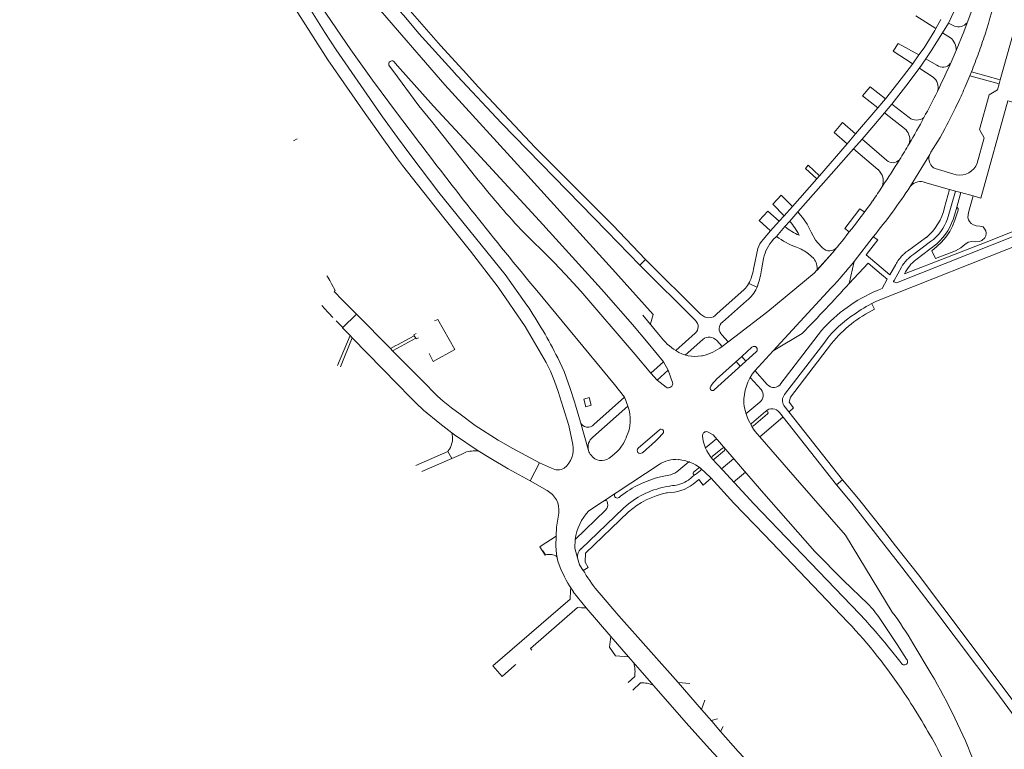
# Model space of a CAD drawing. Extents: x 145000 to 155000, y 457500 to 470000.
# Tile 445 of 548: x 153879 to 154195, y 464513 to 464747. Entities that reach past the tile are written whole.
import ezdxf

# ---------------------------------------------------------------- set-up
doc = ezdxf.new("R2010")
doc.units = 0
doc.header["$LTSCALE"] = 0.2
doc.header["$MEASUREMENT"] = 0
doc.layers.add('kant verharding', color=252, linetype='Continuous', lineweight=0)

msp = doc.modelspace()

# ---------------------------------------------------------------- linework, layer by layer
at = {"layer": 'kant verharding', "lineweight": 0}
for p, q in [((154172.72, 464744.56), (154166.3, 464748.64)), ((154176.73, 464746.36), (154178.5, 464749.91)), ((154174.33, 464747.48), (154172.72, 464744.56)), ((154176.73, 464746.36), (154174.89, 464743.16)), ((154178.66, 464745.35), (154176.73, 464746.36)), ((154177.38, 464741.63), (154174.89, 464743.16)), ((154188.49, 464742.65), (154188.52, 464742.74)), ((154193.39, 464728.12), (154197.6, 464743.31)), ((154160.67, 464739.82), (154159.03, 464737.34)), ((154160.67, 464739.82), (154167.29, 464736.1)), ((154167.29, 464736.1), (154165.17, 464733.11)), ((154000, 464729.06), (153997.2, 464732.88)), ((153998.77, 464734.04), (154000, 464732.65)), ((154169.47, 464734.84), (154167.37, 464731.77)), ((154173.01, 464732.82), (154169.47, 464734.84)), ((154020.9, 464731.3), (154021.1, 464731.08)), ((154184.13, 464730.68), (154183.58, 464729.42)), ((154184.13, 464730.68), (154193.39, 464728.12)), ((154019.02, 464729.54), (154019.21, 464729.34)), ((154183.58, 464729.42), (154182.03, 464725.68)), ((154193.04, 464726.84), (154183.58, 464729.42)), ((154192.49, 464724.86), (154193.04, 464726.84)), ((154193.04, 464726.84), (154193.39, 464728.12)), ((154151.61, 464725.86), (154149.17, 464723)), ((154151.61, 464725.86), (154156.51, 464721.98)), ((154173.21, 464724.41), (154173.26, 464724.53)), ((154154.12, 464719.15), (154149.17, 464723)), ((154154.12, 464719.15), (154156.51, 464721.98)), ((154158.62, 464720.34), (154156.24, 464717.5)), ((154164.16, 464716.02), (154158.62, 464720.34)), ((154000, 464717.2), (154005.46, 464709.99)), ((154146.96, 464710.74), (154154.12, 464719.15)), ((154163.15, 464712.06), (154156.24, 464717.5)), ((154025.01, 464696.97), (154011.3, 464714.31)), ((154140.1, 464711.19), (154142.75, 464714.44)), ((154142.75, 464714.44), (154146.96, 464710.74)), ((154144.27, 464707.6), (154140.1, 464711.19)), ((154144.27, 464707.6), (154146.96, 464710.74)), ((153966.56, 464708.57), (153967.73, 464709.23)), ((154135.41, 464697.35), (154144.27, 464707.6)), ((154146.29, 464705.95), (154149.02, 464709.08)), ((154156.92, 464702.29), (154149.02, 464709.08)), ((154185.99, 464701.41), (154188.21, 464709.46)), ((154146.29, 464705.95), (154154.15, 464699.34)), ((154171.12, 464704.85), (154170.74, 464704.19)), ((154170.74, 464704.19), (154164.49, 464693.9)), ((154130.87, 464699.64), (154131.69, 464700.68)), ((154130.87, 464699.64), (154134.54, 464696.36)), ((154135.41, 464697.35), (154131.69, 464700.68)), ((154171.44, 464700.39), (154171.52, 464700.3)), ((154172.49, 464699.64), (154179.2, 464697.58)), ((154126.76, 464687.47), (154134.54, 464696.36)), ((154134.54, 464696.36), (154135.41, 464697.35)), ((154169.23, 464695.21), (154177.07, 464692.91)), ((154242.5, 464692.25), (154153.66, 464657.07)), ((154164.49, 464693.9), (154164.8, 464694.25)), ((154177.07, 464692.91), (154175.48, 464687.1)), ((154178.98, 464692.39), (154176.46, 464683.46)), ((154177.07, 464692.91), (154178.98, 464692.39)), ((154178.98, 464692.39), (154180.72, 464691.91)), ((154179.41, 464687.26), (154180.72, 464691.91)), ((154180.72, 464691.91), (154184.67, 464690.84)), ((154120.41, 464688.18), (154123.1, 464691.06)), ((154126.76, 464687.47), (154123.1, 464691.06)), ((154120.41, 464688.18), (154124.06, 464684.47)), ((154124.06, 464684.47), (154126.76, 464687.47)), ((154125.81, 464682.74), (154128.45, 464685.72)), ((154178.68, 464684.65), (154179.41, 464687.26)), ((154119.7, 464679.66), (154122.47, 464682.72)), ((154122.47, 464682.72), (154124.06, 464684.47)), ((154124.3, 464681.04), (154125.81, 464682.74)), ((154067.18, 464679.58), (154077.68, 464668.62)), ((154079.57, 464670.5), (154069.05, 464681.45)), ((154119.7, 464679.66), (154117.32, 464676.83)), ((154121.59, 464677.88), (154124.3, 464681.04)), ((154120.46, 464676.84), (154121.59, 464677.88)), ((154160.1, 464662.99), (154198.6, 464678.22)), ((154169.76, 464677.57), (154163.57, 464673.16)), ((154171.01, 464676.2), (154165.62, 464672.18)), ((154115.61, 464673.96), (154114.2, 464667.36)), ((154140.25, 464673.47), (154134.59, 464667.04)), ((154173.07, 464675.51), (154166.33, 464670.39)), ((154079.57, 464670.5), (154077.68, 464668.62)), ((154097.24, 464652.93), (154079.57, 464670.5)), ((154116.73, 464667.13), (154117.4, 464670.79)), ((154131.88, 464672.27), (154133.54, 464670.72)), ((154162.2, 464672.01), (154162.07, 464671.89)), ((154077.68, 464668.62), (154095.57, 464650.89)), ((154156.61, 464666.66), (154157.9, 464665.57)), ((154159.84, 464668.81), (154157.9, 464665.57)), ((154161.66, 464668.01), (154159.31, 464663.72)), ((153977.58, 464664.78), (153977.31, 464665.24)), ((153978.21, 464663.68), (153977.58, 464664.78)), ((153978.79, 464662.66), (153978.21, 464663.68)), ((154157.13, 464664.11), (154155.27, 464665.66)), ((153980.02, 464660.52), (153978.79, 464662.66)), ((154069.64, 464630.37), (154044.65, 464660.49)), ((154111.26, 464660.84), (154102.49, 464653)), ((154115.38, 464661.55), (154112.73, 464662.8)), ((154115.22, 464661.36), (154115.54, 464662.08)), ((154120.55, 464641.17), (154139.15, 464661.33)), ((154159.22, 464663.27), (154160.1, 464662.99)), ((153981.99, 464657.74), (153979.93, 464659.83)), ((153982.26, 464657.47), (153981.99, 464657.74)), ((153986.78, 464652.9), (153982.26, 464657.47)), ((154104.27, 464650.38), (154112, 464657.23)), ((153977.61, 464653.56), (153975.64, 464655.65)), ((154152.12, 464656.24), (154153.04, 464654.5)), ((153977.9, 464653.25), (153977.61, 464653.56)), ((153979.25, 464651.82), (153977.9, 464653.25)), ((153986.78, 464652.9), (153982.32, 464648.55)), ((153986.78, 464652.9), (153997.69, 464641.85)), ((154083.74, 464646.53), (154078.68, 464652.6)), ((154146.78, 464653.04), (154147.22, 464653.35)), ((153982.32, 464648.55), (153983.32, 464647.51)), ((154136.05, 464647.66), (154123, 464630.65)), ((153980.75, 464636.38), (153984.74, 464646.06)), ((153985.46, 464645.32), (153981.67, 464635.95)), ((153983.32, 464647.51), (153984.74, 464646.06)), ((153984.74, 464646.06), (153985.46, 464645.32)), ((153985.46, 464645.32), (154000, 464630.41)), ((154005.37, 464645.99), (154000, 464643.1)), ((154005.85, 464645.19), (154000, 464641.99)), ((154005.37, 464645.99), (154005.85, 464645.19)), ((154095.52, 464646.81), (154089.33, 464641.21)), ((154092.32, 464639.76), (154097.95, 464644.79)), ((154102.41, 464644.44), (154104.15, 464642.55)), ((154106.09, 464643.99), (154104.06, 464646.24)), ((153999.45, 464642.8), (153997.69, 464641.85)), ((153997.69, 464641.85), (153998.41, 464641.12)), ((154000, 464641.99), (153998.41, 464641.12)), ((154000, 464643.1), (153999.45, 464642.8)), ((154080.42, 464643.62), (154085.3, 464637.62)), ((154089.33, 464641.21), (154088.57, 464641.7)), ((154110.43, 464639.3), (154113.71, 464642.3)), ((154124.17, 464627.11), (154137.06, 464643.92)), ((153998.41, 464641.12), (154000, 464639.51)), ((154081.24, 464634.01), (154076.25, 464639.91)), ((154097.83, 464639.56), (154097.51, 464639.54)), ((154115.09, 464640.81), (154101.56, 464628.58)), ((154102.36, 464632), (154110.43, 464639.3)), ((154111.79, 464637.85), (154110.43, 464639.3)), ((154085.3, 464637.62), (154081.24, 464634.01)), ((154086.86, 464634.94), (154083.24, 464631.73)), ((154086.86, 464634.94), (154085.3, 464637.62)), ((154088.24, 464631), (154086.86, 464634.94)), ((154108.62, 464637.69), (154109.96, 464636.22)), ((154083.24, 464631.73), (154081.24, 464634.01)), ((154113.15, 464632.61), (154116.7, 464628.74)), ((154118.64, 464630.36), (154114.65, 464634.81)), ((154000, 464630.41), (154003.98, 464626.34)), ((154069.64, 464630.37), (154072.8, 464626.31)), ((154083.24, 464631.73), (154086.14, 464629.43)), ((154100.39, 464629.55), (154100.55, 464629.82)), ((154072.8, 464626.31), (154063, 464617.53)), ((154062.61, 464613.4), (154073.92, 464623.37)), ((154111.22, 464623.34), (154111.11, 464624.28)), ((154116.24, 464624.64), (154111.79, 464620.87)), ((154142.77, 464599.77), (154123.96, 464623.57)), ((154113.6, 464617.8), (154118.06, 464621.64)), ((154118.72, 464620.88), (154114.25, 464617.03)), ((154116.2, 464613.57), (154123.66, 464619.83)), ((154061.27, 464609.19), (154058.71, 464618.21)), ((154077.22, 464609.93), (154084.05, 464615.8)), ((154097.85, 464613.88), (154097.84, 464614.03)), ((154098.79, 464609.95), (154102.32, 464612.89)), ((154127.52, 464600.48), (154116.2, 464613.57)), ((154080.79, 464610.4), (154078.54, 464608.43)), ((154100.96, 464607.19), (154104.23, 464609.94)), ((154007.74, 464602.37), (154017.43, 464606.59)), ((154017.43, 464606.59), (154020.38, 464607.88)), ((154104.89, 464609.18), (154101.61, 464606.41)), ((154107.8, 464606.52), (154103.92, 464603.24)), ((154045.58, 464605.22), (154042.54, 464599.42)), ((154045.58, 464605.22), (154049.41, 464603.45)), ((154083.88, 464604.61), (154061.4, 464589.76)), ((154093.47, 464605.49), (154089.62, 464602.27)), ((154090.33, 464606.22), (154090.1, 464606.21)), ((154093.63, 464605.62), (154093.55, 464605.65)), ((154095, 464602.23), (154096.55, 464603.52)), ((154087.02, 464601.18), (154084.4, 464600.72)), ((154093.32, 464599.66), (154095.31, 464601.32)), ((154111.62, 464602.14), (154107.83, 464598.98)), ((154047.95, 464596.29), (154042.54, 464599.42)), ((154087.71, 464597.77), (154088.17, 464597.86)), ((154142.77, 464599.77), (154140.85, 464598.15)), ((154147.91, 464593.68), (154142.77, 464599.77)), ((154071.56, 464594.49), (154071.08, 464594.11)), ((154086.26, 464595.53), (154086.63, 464595.56)), ((154067.2, 464592.74), (154067.39, 464592.21)), ((154148.2, 464556.73), (154114.27, 464592.06)), ((154051.72, 464588.98), (154051.74, 464589.09)), ((154051.72, 464588.98), (154051.74, 464589.09)), ((154066.74, 464590.01), (154056.98, 464580.59)), ((154045.78, 464578.3), (154050.89, 464581.64)), ((154046.65, 464576.92), (154047.42, 464575.7)), ((154059.55, 464570.58), (154060.05, 464569.94)), ((154060.48, 464558.7), (154056.39, 464563.79)), ((154060.48, 464558.7), (154059.03, 464558.61)), ((154068.44, 464549.48), (154060.48, 464558.7)), ((154068.01, 464545.99), (154068.44, 464549.48)), ((154074.12, 464542.96), (154068.44, 464549.48)), ((154165.37, 464547.31), (154171.26, 464537.45)), ((154069.93, 464543.19), (154068.01, 464545.99)), ((154069.93, 464543.19), (154074.12, 464542.96)), ((154077.88, 464538.6), (154074.12, 464542.96)), ((154081.44, 464534.44), (154077.88, 464538.6)), ((154076.09, 464536.58), (154074, 464534.68)), ((154077.99, 464534.56), (154075.47, 464532.23)), ((154093.72, 464534.34), (154089.98, 464534.67)), ((154097.54, 464525.99), (154089.98, 464534.67)), ((154098.56, 464528.97), (154097.54, 464525.99)), ((154102.69, 464522.98), (154100.67, 464522.45)), ((154104.46, 464520.61), (154103.64, 464518.91))]:
    msp.add_line(p, q, dxfattribs=at)
at = {"layer": 'kant verharding', "lineweight": 0, "flags": 128}
for points in [[(153887.41, 464913.57), (153889.29, 464909.81), (153897.1, 464895.05), (153899.86, 464889.91), (153905.77, 464879.35), (153907.64, 464875.86), (153912.01, 464868.91), (153919.02, 464858.03), (153929.28, 464840.58), (153933.26, 464833.9), (153939.17, 464824.68), (153944.39, 464816.79), (153951.84, 464806.11), (153963.32, 464790.09), (153966.63, 464785.75), (153974.28, 464775.58), (153976.17, 464773.13), (153986.1, 464760.71), (153991.13, 464754.49), (154000, 464744.09)], [(153881.18, 464910.22), (153883.36, 464905.9), (153890.84, 464891.62), (153899.97, 464874.6), (153904.55, 464866.28), (153913.38, 464850.42), (153922.59, 464834.51), (153931.17, 464820.06), (153935.94, 464812.21), (153939.18, 464807.03), (153950.76, 464789.07), (153961.71, 464772.44), (153969.42, 464760.78), (153984.95, 464737.79), (153991.92, 464727.99), (154000, 464717.2)], [(153878.74, 464908.91), (153882.45, 464901.6), (153892.03, 464883.56), (153904.39, 464860.86), (153907.45, 464855.39), (153909.53, 464851.54), (153912.41, 464846.6), (153914.75, 464842.48), (153922.17, 464829.87), (153931.62, 464814.1), (153935.82, 464807.35), (153939.38, 464801.51), (153943.2, 464795.46), (153954.35, 464778.26), (153963.06, 464764.61), (153970.75, 464752.73), (153976.61, 464743.36), (153980.32, 464737.79), (153995.13, 464716.24), (154000, 464709.59)], [(153904.69, 464852.17), (153908.46, 464845.51), (153913.38, 464837.27), (153917.45, 464830.16), (153921.46, 464823.36), (153928.72, 464811.53), (153932.62, 464805.03), (153936.21, 464799.28), (153941.68, 464790.66), (153946.4, 464783.38), (153950.92, 464776.15), (153968.98, 464748.1), (153977.58, 464734.58), (153988.82, 464718.38), (153995.61, 464708.85), (154000, 464702.81)], [(154190.68, 464772.44), (154187.42, 464761.18), (154185.74, 464755.43), (154185.4, 464754.34), (154184.01, 464749.87), (154181.73, 464743.51), (154179.18, 464737.57), (154176.94, 464732.34)], [(154000, 464755.15), (154003.31, 464751.17), (154013.81, 464739.13), (154020.9, 464731.3)], [(154000, 464751.06), (154002.66, 464748.06), (154006.85, 464743.03), (154017.39, 464731.3), (154019.02, 464729.54)], [(154000, 464744.09), (154015.15, 464726.5), (154040.68, 464698.51), (154069.93, 464666.32), (154082, 464652.83), (154081.15, 464649.84)], [(154167.29, 464736.1), (154168.95, 464738.44), (154172.38, 464743.95), (154172.72, 464744.56)], [(154169.47, 464734.84), (154171.22, 464737.4), (154174.89, 464743.16)], [(154165.17, 464733.11), (154165.13, 464733.31), (154159.03, 464737.34)], [(154156.51, 464721.98), (154160.53, 464727.01), (154165.17, 464733.11)], [(154000, 464732.65), (154011.49, 464719.68), (154024.18, 464706.11)], [(154021.1, 464731.08), (154025.82, 464725.88), (154044.16, 464706.43), (154069.05, 464681.45)], [(154158.62, 464720.34), (154163.12, 464726.08), (154167.37, 464731.77)], [(154167.37, 464731.77), (154167.58, 464731.8), (154171.81, 464728.98)], [(154011.3, 464714.31), (154006.85, 464719.74), (154000, 464729.06)], [(154019.21, 464729.34), (154033.23, 464714.29), (154067.18, 464679.58)], [(154188.21, 464709.46), (154186.72, 464712.16), (154189.82, 464723.28), (154192.49, 464724.86)], [(154176.99, 464715.06), (154179.06, 464719.17), (154180.39, 464721.99)], [(154184.67, 464690.84), (154187.12, 464690.17), (154195.81, 464721.42), (154219.57, 464714.77), (154230.13, 464711.95)], [(154149.02, 464709.08), (154152.84, 464713.46), (154156.24, 464717.5)], [(154171.12, 464704.85), (154174.05, 464709.65), (154175.55, 464712.34)], [(154000, 464709.59), (154004.25, 464703.79), (154013.21, 464691.92), (154034.49, 464665.69), (154041.52, 464655.8)], [(154024.18, 464706.11), (154045.53, 464682.9), (154065.4, 464660.88), (154075.41, 464649.56), (154080.42, 464643.62)], [(154128.45, 464685.72), (154139.17, 464697.79), (154146.29, 464705.95)], [(154000, 464702.81), (154001.6, 464700.61), (154014.86, 464683.79), (154023.35, 464673.1), (154032.31, 464661.55), (154040.98, 464648.98), (154047.64, 464637.37), (154049.11, 464634.62), (154050.33, 464631.37), (154051.5, 464628.08), (154053.16, 464622.99), (154054.91, 464617.15), (154056.26, 464611.11)], [(154184.76, 464681.53), (154184.07, 464682), (154183.48, 464682.62), (154183.17, 464683.22), (154183.03, 464683.98), (154183.23, 464685.49), (154184.67, 464690.84)], [(154119.7, 464679.66), (154115.97, 464682.93), (154118.77, 464685.97), (154122.47, 464682.72)], [(154128.45, 464685.72), (154130.27, 464683.55), (154131.4, 464681.77), (154132.68, 464679.18), (154134.11, 464676.61), (154135.96, 464674.65)], [(154149.76, 464685.72), (154148.36, 464686.73), (154143.55, 464680.4), (154144.94, 464679.34)], [(154179.41, 464687.26), (154179.84, 464686.78), (154179.86, 464686.3), (154178.82, 464683.1), (154178.08, 464681.2), (154177.2, 464679.42), (154175.91, 464677.64), (154174.48, 464676.03), (154173.08, 464674.63), (154171.46, 464673.19), (154172.61, 464670.77), (154179.05, 464673.26), (154180.68, 464674.25), (154181.99, 464675.25), (154183.12, 464675.98), (154184.31, 464676.28), (154185.57, 464676.15), (154186.73, 464676.24), (154187.5, 464676.56), (154188.45, 464677.42), (154188.77, 464678.01), (154188.89, 464678.89), (154188.71, 464679.63), (154188.35, 464680.31), (154187.93, 464680.9), (154186.87, 464681.11), (154185.62, 464681.28), (154184.76, 464681.53)], [(154076.25, 464639.91), (154058.78, 464660.27), (154053.83, 464665.67), (154050.1, 464669.58), (154039.55, 464680.11)], [(154162.64, 464665.86), (154176.46, 464671.16), (154188.91, 464676.02), (154198.83, 464679.95), (154198.68, 464680.39), (154200.9, 464681.12)], [(154144.87, 464662.74), (154146.49, 464669.82), (154152.63, 464677.77)], [(154152.63, 464677.77), (154154.05, 464676.74), (154150.36, 464671.95), (154156.61, 464666.66)], [(154140.25, 464673.47), (154133.7, 464666.03), (154118.76, 464653.76), (154108.26, 464645.65), (154104.15, 464642.55)], [(154155.27, 464665.66), (154150.98, 464669.23), (154144.87, 464662.74)], [(154133.7, 464666.03), (154118.76, 464653.76), (154108.26, 464645.65), (154104.15, 464642.55)], [(154157.13, 464664.11), (154155.5, 464661.17), (154153.88, 464660.53)], [(153979.93, 464659.83), (153979.66, 464660.1), (153980.02, 464660.52)], [(153980.32, 464650.78), (153982.28, 464648.76), (153982.32, 464648.55)], [(154011.87, 464650.73), (154012.93, 464651.21), (154018.32, 464641.59), (154011.45, 464637.75), (154010.08, 464640.25)], [(154005.93, 464646.73), (154005.16, 464646.29), (154005.37, 464645.99)], [(154006.69, 464645.35), (154005.99, 464644.95), (154005.85, 464645.19)], [(154114.58, 464634.74), (154120.55, 464641.17), (154121.03, 464641.5), (154129.78, 464646.72)], [(154139.26, 464643.52), (154126.07, 464626.3), (154125.67, 464624.62), (154127.05, 464622.81), (154125.58, 464621.49)], [(154000, 464639.51), (154007.79, 464631.73), (154012.85, 464626.58), (154014.58, 464625), (154017.29, 464622.83), (154020.08, 464620.77)], [(154051.38, 464638.91), (154053.45, 464634.48), (154055.4, 464629.04), (154056.77, 464624.8), (154057.06, 464623.65), (154058.71, 464618.21)], [(154003.98, 464626.34), (154005.91, 464624.37), (154008.36, 464622.08), (154013.51, 464617.77), (154017.36, 464614.87), (154018.21, 464614.22), (154025.9, 464609.01), (154029.92, 464606.54), (154035.43, 464603.31), (154042.54, 464599.42)], [(154061.52, 464626.11), (154062.15, 464623.66), (154060.35, 464623.18), (154059.78, 464625.63), (154061.52, 464626.11)], [(154073.92, 464623.37), (154072.95, 464626.1), (154072.8, 464626.31)], [(154020.08, 464620.77), (154024.94, 464617.17), (154032.31, 464612.5), (154036.98, 464609.82), (154045.58, 464605.22)], [(154122.56, 464621.33), (154140.85, 464598.15), (154145.71, 464592.27)], [(154099.46, 464615.16), (154101.21, 464614.17), (154116.72, 464596.24)], [(154017.43, 464606.59), (154016.07, 464608.83), (154005.86, 464604.36)], [(154020.38, 464607.88), (154021.08, 464608.18), (154021.64, 464608.51)], [(154114.27, 464592.06), (154104.38, 464602.79), (154100.91, 464606.49)], [(154107.89, 464592.29), (154100.46, 464600.36), (154097.19, 464603.51)], [(154094.81, 464598.3), (154096.62, 464599.79), (154098.06, 464598.05), (154100.59, 464600.22)], [(154097.2, 464602.73), (154095.64, 464601.45), (154095.31, 464601.32)], [(154127.52, 464600.48), (154143.77, 464582.02), (154158.75, 464557.3)], [(154116.72, 464596.24), (154133.83, 464576.74), (154143.13, 464567.42), (154150.91, 464559.9)], [(154058.8, 464577.53), (154072.49, 464590.69), (154074.06, 464592.03)], [(154107.89, 464592.29), (154117.78, 464582.11), (154144.51, 464554.06)], [(154145.71, 464592.27), (154154.13, 464581.57), (154161.78, 464571.74), (154172.98, 464557.01), (154191.93, 464531.85), (154199.63, 464521.43), (154213.32, 464503.66), (154216.2, 464500)], [(154147.91, 464593.68), (154156.19, 464583.19), (154159.79, 464578.53), (154167.1, 464569.26), (154174.99, 464558.83), (154199.81, 464525.81), (154219.7, 464500)], [(154050.89, 464581.64), (154051.03, 464584.56), (154051.72, 464588.98)], [(154059.55, 464570.58), (154061.19, 464571.59), (154060.18, 464573.26), (154060.31, 464576.24), (154074.1, 464589.5)], [(154052.18, 464571.59), (154051.45, 464573.64), (154050.97, 464575.86), (154050.73, 464578.5), (154050.89, 464581.64)], [(154047.47, 464575.63), (154047.37, 464575.6), (154045.66, 464578.22), (154045.78, 464578.3)], [(154056.98, 464580.59), (154056.83, 464577.77), (154057.69, 464574.73)], [(154057.69, 464574.73), (154058.35, 464572.4), (154059.55, 464570.58)], [(154055.34, 464561.48), (154055.53, 464564.16), (154055.59, 464565)], [(154089.98, 464534.67), (154070.98, 464556.08), (154064.71, 464563.5)], [(154055.34, 464561.48), (154030.56, 464539.98), (154033.55, 464536.63), (154037.49, 464540.13), (154037.66, 464540.2), (154037.9, 464540.42)], [(154043.1, 464545.02), (154042.62, 464545.58), (154057.73, 464558.73), (154059.03, 464558.61)], [(154154.72, 464555.2), (154160.3, 464546.92), (154163.28, 464542.14)], [(154161.78, 464540.7), (154161.19, 464541.53), (154158.06, 464545.42)], [(154112.45, 464500), (154100.04, 464513.38), (154092.57, 464521.75), (154081.44, 464534.44)], [(154121.15, 464500), (154109.31, 464512.56), (154103.64, 464518.91), (154100.86, 464522.23), (154097.54, 464525.99)], [(154173.39, 464513.25), (154179.59, 464500.81), (154179.94, 464500)]]:
    msp.add_lwpolyline(points, dxfattribs=at)
at = {"layer": 'kant verharding', "lineweight": 0}
for centre, radius, start, end in [((153489.32, 464957.79), 731.53, 342.90404, 344.02437), ((154179.92, 464748.92), 3.78, 250.6117, 319.2269), ((153990.72, 464807.77), 208.21, 340.023, 341.7756), ((154174.37, 464737.87), 4.82, 356.4295, 51.3121), ((154026.99, 464794.23), 169.51, 337.9812, 340.1337), ((153998.19, 464733.17), 1.04, 56.1438, 196.5431), ((154174.92, 464735.3), 3.14, 232.3475, 320.9912), ((153953.46, 464832.64), 244.96, 333.8087, 335.8279), ((154169.43, 464725.74), 4.02, 342.4986, 53.7211), ((153957.97, 464829.93), 239.71, 331.6279, 333.8853), ((154026.73, 464792.51), 169.07, 335.3496, 336.7196), ((153969.63, 464822.67), 226.01, 329.382, 331.844), ((154166.52, 464718.94), 3.76, 231.0301, 309.0184), ((154108.45, 464749.62), 76.76, 330.9457, 333.2442), ((154159.91, 464709), 4.45, 341.0871, 43.398), ((155050.46, 465497.21), 1308.34, 216.99145, 219.75639), ((154023.61, 464788.98), 162.4, 327.805, 329.9082), ((153994.38, 464804.19), 195.26, 325.6309, 328.5983), ((154158.89, 464704.48), 2.95, 228.0725, 316.6287), ((154173.92, 464702.82), 3.46, 156.5827, 224.4747), ((154180.25, 464703.65), 6.16, 260.1947, 338.7026), ((154150.9, 464695.63), 4.94, 340.339, 48.8047), ((154173.99, 464702.89), 3.58, 226.4341, 245.2639), ((154249.55, 464875.85), 287.07, 218.5429, 222.9874), ((154167.81, 464691.08), 4.37, 71.0017, 133.4527), ((154043.27, 464764.8), 132.76, 325.3182, 327.7525), ((154008.4, 464796.21), 186.63, 320.6064, 326.7552), ((153915.37, 464859.68), 291.96, 320.3739, 324.2893), ((154158.51, 464690.8), 17.37, 310.373, 347.6871), ((154110.07, 464668.87), 20.98, 26.5722, 41.4007), ((154162.14, 464688.53), 15.19, 305.7386, 340.5241), ((154160.15, 464689.74), 19.22, 312.2277, 344.6259), ((154135.24, 464693.77), 16.78, 229.3365, 247.5839), ((154121.81, 464672.2), 6.45, 134.1931, 164.2324), ((154131.28, 464667.58), 14.24, 139.4328, 166.9607), ((154135.55, 464696.03), 22.9, 232.4235, 250.7493), ((154123.24, 464661.24), 14.01, 51.9366, 70.1152), ((154138.65, 464676.47), 3.25, 214.0838, 305.8377), ((154170.22, 464663.88), 11.42, 125.6329, 134.6256), ((154129.52, 464667.59), 5.1, 353.847, 37.9121), ((154054.82, 464741.64), 116.45, 316.3967, 321.9236), ((154170.63, 464663.35), 12.09, 135.0607, 153.1308), ((154173.49, 464660.73), 13.89, 124.5222, 148.4226), ((154173.97, 464660.4), 12.57, 127.3611, 154.2257), ((154098.35, 464669.93), 16.06, 332.8639, 350.7736), ((154092.76, 464670.11), 24.15, 340.5749, 352.9061), ((154159.45, 464663.46), 0.302, 119.5575, 217.6747), ((154099.3, 464671.59), 16.08, 318.0562, 326.0595), ((154105.44, 464665.67), 10.69, 307.8792, 336.2365), ((153789.51, 464982.35), 477.95, 315.3936, 318.0316), ((154173.97, 464613.91), 50.77, 113.3155, 138.3293), ((154181.29, 464601.81), 61.79, 116.562, 123.4629), ((153913.16, 464569.56), 154.64, 26.6425, 33.8956), ((154171.8, 464616.82), 42.09, 116.4676, 140.6286), ((154093.7, 464648.87), 2.75, 311.4981, 47.0977), ((154099.83, 464655.22), 3.46, 221.4492, 320.0786), ((154165.57, 464623.28), 35.2, 122.2611, 144.0908), ((154105.91, 464648.22), 2.71, 127.2079, 226.9568), ((154098.89, 464656.85), 18.33, 214.2604, 235.7396), ((154100, 464642.38), 3.17, 40.5885, 130.4373), ((154094.42, 464654.96), 15.77, 282.4835, 308.1036), ((154114.4, 464641.56), 1.02, 312.8641, 132.7843), ((154095.42, 464650.21), 10.87, 235.9041, 281.0588), ((154109.47, 464624.26), 10.51, 132.5529, 148.043), ((154127.16, 464624.76), 16.06, 141.5727, 181.7119), ((154086.84, 464630.69), 1.44, 240.6983, 12.7011), ((154101.05, 464629.16), 0.769, 149.1245, 311.5059), ((154114.3, 464626.93), 3, 310.2391, 36.9578), ((154120.72, 464632.05), 2.68, 219.0869, 328.4993), ((154126.4, 464625.2), 2.93, 139.4006, 213.7773), ((154061.92, 464619.01), 12.77, 333.9962, 19.9305), ((154129.89, 464626.71), 18.97, 190.2195, 223.8264), ((154120.19, 464619.69), 2.88, 34.629, 137.5654), ((154118.39, 464621.26), 0.502, 311.4878, 130.6801), ((154061.05, 464619.13), 2.52, 201.3643, 320.5793), ((154084.55, 464615.19), 0.79, 316.3884, 129.396), ((154113.93, 464617.42), 0.505, 131.5174, 309.242), ((154011.21, 464613.03), 6.42, 327.2251, 16.6083), ((154065.12, 464610.28), 4, 128.7006, 195.7745), ((154060.76, 464618.27), 13.54, 301.5954, 338.9878), ((154058.09, 464637.85), 35.62, 309.5808, 319.3508), ((154099.13, 464613.9), 1.3, 75.4552, 174.3387), ((154110.62, 464614.84), 12.8, 184.2898, 220.6965), ((154048.46, 464609.6), 7.94, 309.4087, 10.9479), ((154077.89, 464609.19), 1, 131.9245, 310.7005), ((154104.54, 464609.54), 0.504, 314.2085, 127.735), ((154013.34, 464611.38), 3.74, 317.0296, 330.8595), ((154025, 464598.45), 10.61, 85.1316, 108.435), ((154065.11, 464610.28), 4, 195.753, 221.468), ((154065.4, 464609.86), 3.97, 214.1678, 308.1221), ((154101.29, 464606.81), 0.507, 131.1451, 308.3793), ((154051.44, 464607.17), 4.24, 241.3426, 299.1054), ((154089.27, 464596.55), 9.69, 85.081, 123.7749), ((154088.66, 464591.96), 14.36, 53.5608, 83.3269), ((154093.59, 464605.65), 0.0443, 178.1966, 321.4882), ((154096.87, 464603.12), 0.512, 310.6496, 128.2444), ((154092.74, 464567.18), 34.56, 103.9676, 127.798), ((154085.24, 464609.08), 8.09, 282.7153, 302.7746), ((154095.37, 464601.85), 0.533, 133.8996, 263.6092), ((154091.65, 464569.3), 28.75, 97.8818, 127.733), ((154086.48, 464609.58), 14.02, 270.5957, 306.4422), ((154087.19, 464608.93), 11.11, 275.0562, 303.4743), ((154044.61, 464589.94), 7.17, 353.1916, 62.2572), ((154070.47, 464594.79), 0.915, 152.4473, 311.7245), ((154092.35, 464567.98), 28.22, 102.46, 130.2925), ((154066.7, 464592.64), 0.513, 10.878, 124.3545), ((154064.87, 464591.76), 2.56, 316.938, 10.142), ((154072.57, 464578.73), 15.7, 135.355, 173.191), ((154048.68, 464571.33), 4.47, 56.5716, 105.7251), ((154061.3, 464574.92), 3.62, 133.7535, 183.0249), ((154090.07, 464587.01), 40.9, 202.137, 214.587), ((154091.64, 464587.88), 36.33, 209.6036, 222.1639), ((154128.42, 464537.79), 31.54, 33.505, 44.5128), ((153972.86, 464394.03), 239.2, 39.2628, 42.8576), ((154047.51, 464476.31), 137.6, 31.066, 36.0597), ((154016.74, 464434.08), 175.27, 33.6865, 43.1997), ((154063.92, 464538.05), 12.26, 353.077, 13.8492), ((154162.6, 464541.35), 1.04, 218.0836, 49.0688), ((153988.5, 464431.05), 211.47, 21.4927, 30.2068), ((154078.47, 464526.11), 8.47, 65.3879, 93.212), ((153948.84, 464390.95), 255.7, 28.5735, 33.2886)]:
    msp.add_arc(centre, radius, start, end, dxfattribs=at)

doc.saveas('drawing.dxf')
